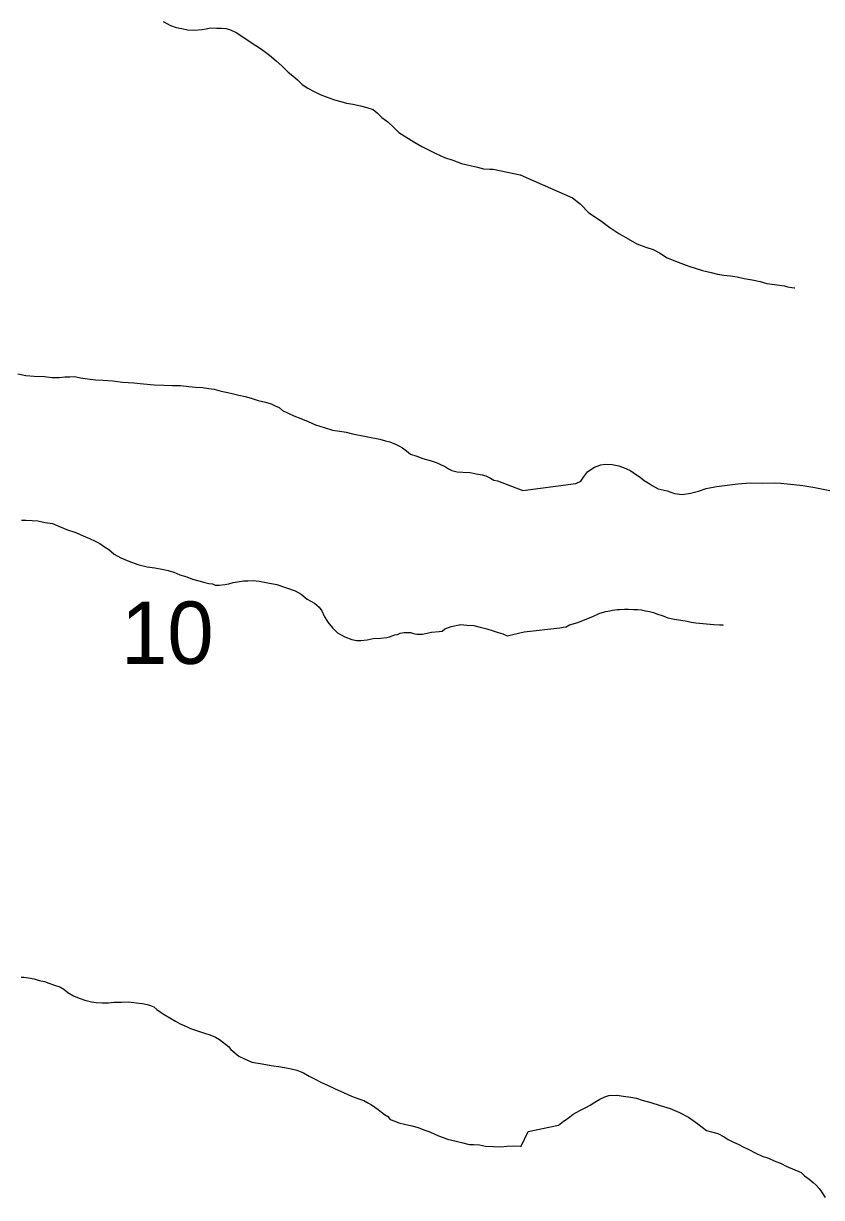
# Model space of a CAD drawing. Extents: x 2010165 to 2382125, y 1060529 to 1407316.
# Drawn here: x 2172783 to 2175609, y 1217013 to 1221171 of the extents above; entities that cross this region are included whole.
import ezdxf

# ---------------------------------------------------------------- set-up
doc = ezdxf.new("R2010")
doc.units = 0
doc.layers.add('GM_X_Minor_River', color=7, linetype='Continuous')
doc.layers.add('GM_X_Section_Text', color=7, linetype='Continuous')

msp = doc.modelspace()

# ---------------------------------------------------------------- linework, layer by layer
at = {"layer": 'GM_X_Minor_River'}
for points in [[(2173277.6, 1221178.1), (2173303.8, 1221164.3), (2173323.9, 1221156.6), (2173344, 1221152.8), (2173364.1, 1221149), (2173388.2, 1221147.3), (2173414.2, 1221149.6), (2173430.2, 1221151.8), (2173444.1, 1221156), (2173468.2, 1221154.3), (2173484.2, 1221154.5), (2173500.3, 1221152.7), (2173516.4, 1221148.9), (2173536.5, 1221139.1), (2173562.8, 1221121.4), (2173593.1, 1221101.7), (2173625.4, 1221080), (2173653.8, 1221058.3), (2173678.1, 1221038.5), (2173698.3, 1221020.7), (2173720.7, 1220998.9), (2173736.9, 1220985.1), (2173753.1, 1220971.2), (2173769.3, 1220955.3), (2173789.5, 1220941.6), (2173811.7, 1220929.8), (2173833.9, 1220920), (2173858.1, 1220910.3), (2173884.2, 1220900.6), (2173906.4, 1220894.8), (2173926.5, 1220889.1), (2173948.6, 1220885.3), (2173976.7, 1220879.6), (2173998.8, 1220873.9), (2174020.9, 1220866.1), (2174035.1, 1220854.3), (2174051.3, 1220838.4), (2174073.6, 1220822.6), (2174093.9, 1220802.8), (2174112.1, 1220785), (2174164.7, 1220751.5), (2174192.9, 1220735.8), (2174217.1, 1220724.1), (2174243.3, 1220710.3), (2174273.6, 1220696.7), (2174303.8, 1220687), (2174334, 1220675.3), (2174364.1, 1220667.7), (2174390.2, 1220662), (2174412.3, 1220656.2), (2174434.4, 1220654.5), (2174446.4, 1220654.6), (2174541.9, 1220635)], [(2174541.9, 1220634.8), (2174727.4, 1220553.2), (2174754, 1220531.8), (2174784.9, 1220500.5), (2174825.8, 1220473.5), (2174858.5, 1220448.2), (2174891.2, 1220427), (2174923.8, 1220407.8), (2174954.3, 1220390.5), (2174986.7, 1220379.3), (2175013, 1220370), (2175035.4, 1220358.5), (2175062, 1220341.1), (2175100.5, 1220326.1), (2175139, 1220311.1), (2175187.5, 1220296.3), (2175217.8, 1220289), (2175240, 1220283.6), (2175262.1, 1220280.1), (2175286.3, 1220276.8), (2175310.4, 1220273.4), (2175334.6, 1220268), (2175362.9, 1220262.7), (2175391.1, 1220257.4), (2175415.3, 1220250.1), (2175477.7, 1220241.6), (2175487.9, 1220237.9), (2175503.9, 1220236.3), (2175512, 1220234.5), (2175514, 1220234.6)], [(2172762.9, 1219929.8), (2172791, 1219924.1), (2172821.1, 1219922.4), (2172857.2, 1219920.9), (2172883.3, 1219917.2), (2172909.3, 1219917.5), (2172929.3, 1219919.8), (2172947.4, 1219920), (2172965.4, 1219920.2), (2172985.5, 1219916.4), (2173009.6, 1219912.7), (2173037.7, 1219909.1), (2173065.7, 1219907.4), (2173099.8, 1219905.8), (2173134, 1219900.2), (2173174, 1219898.7), (2173208.2, 1219895.1), (2173246.3, 1219891.5), (2173280.3, 1219889.9), (2173310.4, 1219888.3), (2173338.5, 1219888.6), (2173368.6, 1219885), (2173392.6, 1219883.3), (2173416.7, 1219881.6), (2173438.8, 1219877.8), (2173458.8, 1219876.1), (2173483, 1219868.3), (2173507.1, 1219864.6), (2173527.2, 1219858.8), (2173545.3, 1219855.1), (2173567.4, 1219849.3), (2173589.5, 1219843.6), (2173613.6, 1219835.8), (2173639.8, 1219830.1), (2173659.9, 1219824.4), (2173674, 1219816.5), (2173688.1, 1219810.7), (2173700.2, 1219800.8), (2173720.4, 1219791), (2173740.6, 1219781.2), (2173764.7, 1219771.5), (2173790.9, 1219761.8), (2173817.1, 1219750), (2173847.3, 1219740.4), (2173877.5, 1219730.7), (2173903.6, 1219727), (2173925.6, 1219723.3), (2173947.8, 1219717.5), (2174044.2, 1219698.6), (2174064.3, 1219692.9), (2174080.4, 1219689.1), (2174102.5, 1219679.3), (2174112.6, 1219675.4), (2174124.7, 1219667.5), (2174138.9, 1219657.7), (2174153.1, 1219645.8), (2174175.2, 1219638), (2174197.3, 1219630.3), (2174223.5, 1219622.6), (2174247.6, 1219614.8), (2174263.8, 1219607), (2174273.8, 1219603.1), (2174288, 1219593.3), (2174300.1, 1219587.4), (2174318.2, 1219583.6), (2174338.2, 1219581.8), (2174364.3, 1219580.2), (2174386.4, 1219576.4), (2174406.5, 1219572.6), (2174420.5, 1219568.8), (2174436.7, 1219561), (2174448.8, 1219553.1), (2174460.8, 1219551.2), (2174460.8, 1219551.2), (2174551.1, 1219517.2)], [(2174551.1, 1219517.2), (2174738.6, 1219541.5), (2174756.4, 1219550), (2174766.1, 1219564.3), (2174779.6, 1219582.8), (2174791.4, 1219591.1), (2174805.2, 1219599.5), (2174827, 1219608.1), (2174843, 1219610.5), (2174867.1, 1219609.1), (2174891.3, 1219603.8), (2174913.6, 1219596.3), (2174933.9, 1219586.8), (2174950.3, 1219575.2), (2174966.6, 1219563.6), (2174981, 1219551.9), (2174995.2, 1219544.2), (2175009.5, 1219534.6), (2175029.9, 1219523.1), (2175062.2, 1219515.9), (2175088.5, 1219506.5), (2175114.6, 1219503.2), (2175144.6, 1219508), (2175172.5, 1219514.8), (2175200.3, 1219523.5), (2175236.2, 1219530.5), (2175274.2, 1219535.5), (2175312.2, 1219540.5), (2175356.2, 1219543.7), (2175400.3, 1219542.9), (2175444.4, 1219544), (2175464.5, 1219542.5), (2175486.6, 1219541.1), (2175510.8, 1219537.7), (2175542.9, 1219534.6), (2175585.2, 1219527.6), (2175637.7, 1219517)], [(2172775.7, 1219412.2), (2172791.7, 1219412.4), (2172813.8, 1219410.7), (2172833.8, 1219408.9), (2172859.9, 1219403.2), (2172886, 1219399.6), (2172910.2, 1219389.8), (2172938.4, 1219378.1), (2172968.6, 1219368.5), (2172994.8, 1219356.8), (2173017, 1219347), (2173037.1, 1219337.2), (2173053.2, 1219329.4), (2173069.4, 1219317.5), (2173085.6, 1219307.7), (2173103.8, 1219291.9), (2173128, 1219278.1), (2173156.2, 1219266.4), (2173188.5, 1219254.8), (2173220.6, 1219247.1), (2173248.7, 1219243.5), (2173272.8, 1219237.8), (2173294.9, 1219234), (2173315, 1219228.2), (2173337.2, 1219218.5), (2173361.3, 1219210.7), (2173381.5, 1219203), (2173403.6, 1219197.2), (2173425.7, 1219191.5), (2173439.8, 1219187.6), (2173451.8, 1219185.8), (2173461.9, 1219181.9), (2173475.9, 1219182), (2173495.9, 1219184.3), (2173509.9, 1219186.5), (2173525.9, 1219190.7), (2173547.9, 1219195), (2173561.9, 1219197.1), (2173577.9, 1219197.3), (2173595.9, 1219197.6), (2173618, 1219195.8), (2173648.1, 1219190.2), (2173680.2, 1219184.5), (2173744.7, 1219161.2), (2173766.8, 1219149.5), (2173787.1, 1219131.7), (2173813.3, 1219117.9), (2173829.5, 1219104.1), (2173839.7, 1219090.2), (2173848, 1219072.2), (2173860.3, 1219050.3), (2173876.6, 1219030.4), (2173894.9, 1219012.6), (2173921.1, 1218998.9), (2173945.2, 1218989.1), (2173963.3, 1218985.4), (2173977.3, 1218985.5), (2173999.4, 1218987.8), (2174021.3, 1218992.1), (2174047.4, 1218994.4), (2174069.4, 1218996.7), (2174079.4, 1218998.8), (2174097.3, 1219005.1), (2174107.3, 1219007.2), (2174117.3, 1219011.3), (2174131.3, 1219013.5), (2174143.3, 1219013.6), (2174153.3, 1219013.8), (2174163.4, 1219009.9), (2174175.4, 1219008)], [(2174555.3, 1219016.3), (2174682.2, 1219030), (2174694.2, 1219032.3), (2174704.2, 1219034.6), (2174716, 1219040.9), (2174745.9, 1219049.8), (2174771.6, 1219060.5), (2174799.4, 1219071.2), (2174823.2, 1219081.9), (2174845.1, 1219088.5), (2174859.1, 1219090.9), (2174869, 1219093.2), (2174885, 1219095.6), (2174895, 1219095.8), (2174911, 1219096.3), (2174925.1, 1219096.6), (2174943.2, 1219095.1), (2174957.2, 1219095.5), (2174971.3, 1219093.8), (2174985.4, 1219090.2), (2174999.5, 1219088.6), (2175013.6, 1219084.9), (2175027.8, 1219079.3), (2175044, 1219073.7), (2175064.3, 1219066.2), (2175088.5, 1219060.8), (2175110.6, 1219057.3), (2175132.8, 1219053.9), (2175146.9, 1219050.3), (2175163, 1219048.7), (2175227.3, 1219042.3), (2175247.4, 1219040.9), (2175259.5, 1219041.2), (2175259.5, 1219041.2), (2175259.5, 1219039.2)], [(2174175.4, 1219008), (2174195.4, 1219008.3), (2174227.4, 1219014.7), (2174255.4, 1219017), (2174265.4, 1219019.1), (2174275.3, 1219027.3), (2174297.3, 1219035.6), (2174331.2, 1219042), (2174353.3, 1219040.3), (2174377.4, 1219038.6), (2174399.5, 1219032.8), (2174423.6, 1219027.1), (2174445.7, 1219019.3), (2174463.8, 1219013.5), (2174479.9, 1219009.7), (2174496, 1219001.9), (2174555.3, 1219016.3)], [(2172774.8, 1217793), (2172784.8, 1217793.1), (2172800.8, 1217791.3), (2172820.9, 1217787.6), (2172839, 1217781.8), (2172857.1, 1217778), (2172873.2, 1217772.2), (2172893.4, 1217764.4), (2172911.5, 1217758.6), (2172925.6, 1217750.7), (2172939.8, 1217738.9), (2172960, 1217727.1), (2172980.1, 1217719.3), (2173000.2, 1217711.5), (2173024.4, 1217705.8), (2173040.4, 1217704), (2173062.5, 1217702.2), (2173084.5, 1217702.5), (2173102.5, 1217704.7), (2173128.6, 1217705.1), (2173154.6, 1217705.4), (2173182.7, 1217701.7), (2173204.7, 1217700), (2173220.8, 1217696.1), (2173232.9, 1217692.3), (2173245, 1217688.4), (2173255.1, 1217678.5), (2173267.2, 1217670.6), (2173281.4, 1217660.8), (2173301.6, 1217649), (2173321.8, 1217637.2), (2173337.9, 1217627.4), (2173352, 1217621.5), (2173362.1, 1217617.6), (2173374.2, 1217611.8), (2173392.3, 1217605.9)], [(2173392.3, 1217605.9), (2173420.5, 1217596.3), (2173442.6, 1217588.5), (2173462.7, 1217580.7), (2173476.9, 1217572.9), (2173509.3, 1217547.2), (2173517.4, 1217537.2), (2173531.6, 1217525.4), (2173545.8, 1217513.5), (2173565.9, 1217503.7), (2173592.1, 1217492), (2173628.3, 1217486.4), (2173660.4, 1217480.8), (2173694.5, 1217475.2), (2173726.7, 1217469.6), (2173750.8, 1217463.9), (2173774.9, 1217454.1), (2173795.1, 1217442.3), (2173813.3, 1217432.5), (2173835.5, 1217420.8), (2173859.7, 1217411), (2173883.9, 1217399.3), (2173918.1, 1217383.6), (2173944.3, 1217371.9), (2173970.5, 1217362.2), (2173988.6, 1217356.4), (2174002.7, 1217348.6), (2174014.8, 1217340.7), (2174027, 1217332.8), (2174039.1, 1217324.9), (2174051.2, 1217315), (2174061.4, 1217307.1), (2174073.5, 1217299.3), (2174081.6, 1217289.3), (2174097.7, 1217283.5), (2174111.8, 1217277.7), (2174131.9, 1217271.9), (2174158.1, 1217266.2), (2174180.2, 1217260.4), (2174200.3, 1217252.7), (2174218.4, 1217246.9), (2174234.6, 1217239), (2174252.7, 1217231.2), (2174268.8, 1217225.4), (2174284.9, 1217219.6), (2174315, 1217211.9), (2174339.2, 1217206.2), (2174361.3, 1217200.5), (2174377.3, 1217200.7), (2174397.4, 1217198.9), (2174419.4, 1217195.1), (2174447.5, 1217193.5), (2174473.6, 1217191.8), (2174495.6, 1217194.1), (2174517.6, 1217196.3), (2174542.3, 1217194.9)], [(2174569.9, 1217246.8), (2174677.6, 1217268.9), (2174695.3, 1217283.5), (2174711, 1217293.9), (2174728.7, 1217308.4), (2174752.4, 1217321.1), (2174774.2, 1217331.7), (2174790, 1217340.2), (2174805.7, 1217350.6), (2174823.5, 1217361.1), (2174841.3, 1217369.6), (2174855.2, 1217374), (2174883.3, 1217374.8), (2174907.5, 1217371.4), (2174933.6, 1217368.1), (2174953.8, 1217364.6), (2174974, 1217357.1), (2175004.3, 1217349.8), (2175036.7, 1217338.6), (2175073.1, 1217327.5), (2175105.5, 1217314.3), (2175138.1, 1217297.1), (2175170.8, 1217273.9), (2175201.5, 1217250.6), (2175241.9, 1217239.6), (2175264.2, 1217228.1), (2175278.6, 1217218.5), (2175296.9, 1217208.9), (2175313.1, 1217201.3), (2175331.4, 1217191.8), (2175351.7, 1217182.3), (2175374.1, 1217170.8), (2175398.5, 1217159.4), (2175420.7, 1217151.9), (2175441, 1217142.4), (2175465.3, 1217133), (2175483.6, 1217123.5), (2175536.4, 1217100.8), (2175548.8, 1217089.1), (2175565.1, 1217077.4), (2175579.5, 1217065.8), (2175589.7, 1217056), (2175600.1, 1217044.2), (2175608.4, 1217032.4), (2175621, 1217012.7)], [(2174542.3, 1217194.9), (2174545.7, 1217194.7), (2174545.7, 1217194.7), (2174569.9, 1217246.8)]]:
    msp.add_lwpolyline(points, dxfattribs=at)

# ---------------------------------------------------------------- texts
at = {"layer": 'GM_X_Section_Text'}
msp.add_text('10', height=221, rotation=0, dxfattribs=at).set_placement((2173127.8, 1218902.7))

doc.saveas('drawing.dxf')
